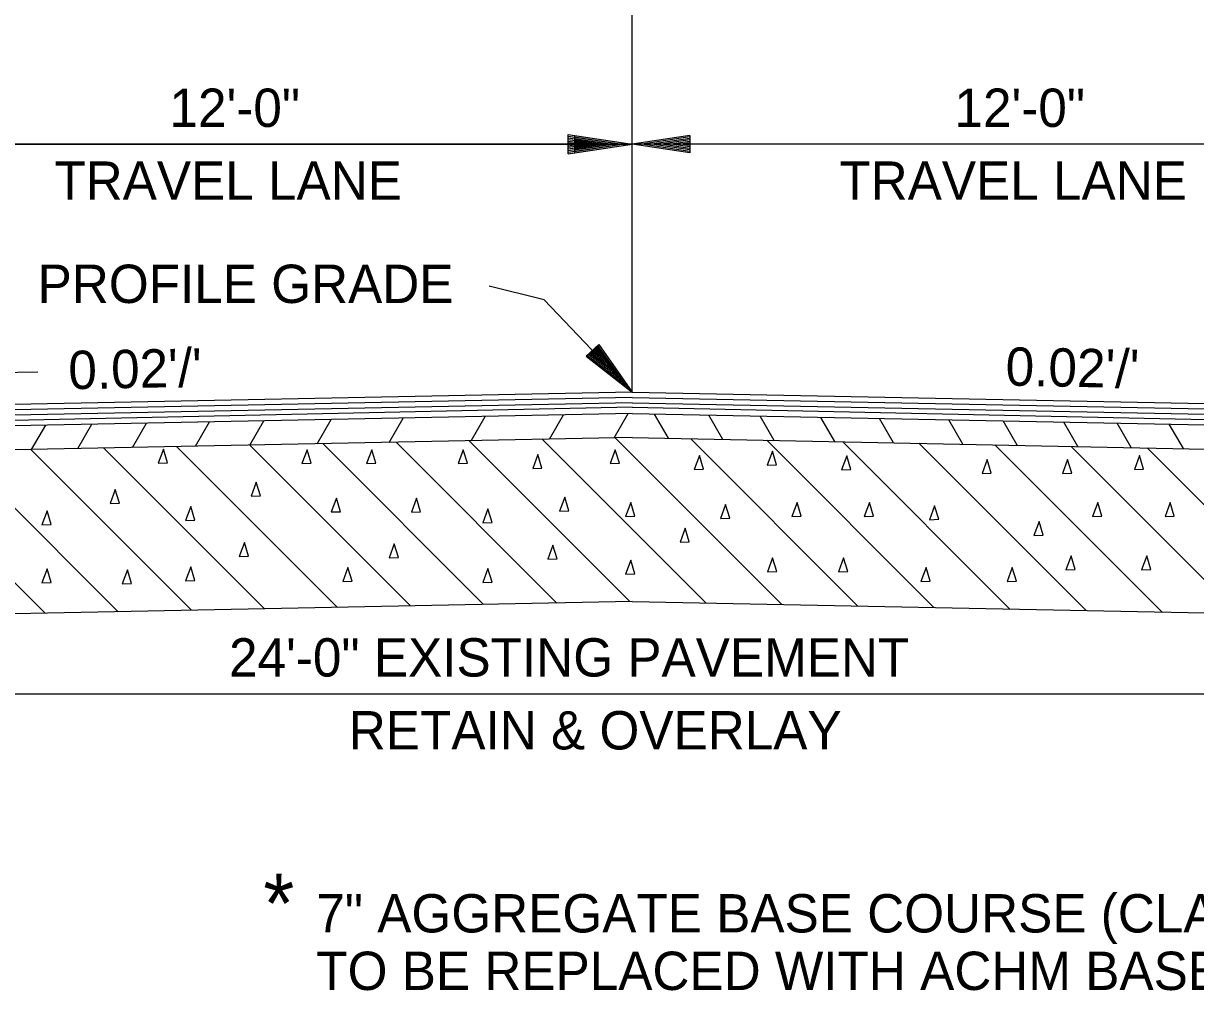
# Model space of a CAD drawing. Extents: x 634177 to 635904, y 289936 to 290970.
# Drawn here: x 635841.15 to 635859.5, y 290602.95 to 290618.08 of the extents above; entities that cross this region are included whole.
import ezdxf

# ---------------------------------------------------------------- set-up
doc = ezdxf.new("R2010")
doc.units = 0
for name, color, linetype in [('1', 7, 'Continuous'), ('4', 7, 'Continuous'), ('Default', 7, 'Continuous'), ('Level 13', 7, 'Continuous')]:
    doc.layers.add(name, color=color, linetype=linetype)

msp = doc.modelspace()

# ---------------------------------------------------------------- linework, layer by layer
at = {"layer": '1'}
for p, q in [((635845.84, 290611.506), (635848.354, 290608.991)), ((635846.984, 290611.529), (635849.498, 290609.014)), ((635848.127, 290611.552), (635850.642, 290609.037)), ((635849.271, 290611.575), (635851.831, 290609.015)), ((635850.415, 290611.597), (635853.022, 290608.991)), ((635851.595, 290611.584), (635854.212, 290608.967)), ((635852.785, 290611.56), (635855.403, 290608.943)), ((635853.976, 290611.537), (635856.593, 290608.919)), ((635855.167, 290611.513), (635857.784, 290608.896)), ((635838.977, 290611.368), (635841.491, 290608.854)), ((635840.121, 290611.391), (635842.635, 290608.877)), ((635841.265, 290611.414), (635843.779, 290608.9)), ((635842.41, 290611.435), (635844.923, 290608.923)), ((635843.552, 290611.46), (635846.067, 290608.945)), ((635844.696, 290611.483), (635847.21, 290608.968)), ((635856.357, 290611.489), (635858.974, 290608.872)), ((635857.548, 290611.465), (635860.165, 290608.848)), ((635858.738, 290611.441), (635861.355, 290608.824))]:
    msp.add_line(p, q, dxfattribs=at)
at = {"layer": '4'}
for points in [[(635843.342, 290611.422), (635843.262, 290611.203), (635843.407, 290611.208), (635843.342, 290611.422)], [(635845.59, 290611.413), (635845.509, 290611.195), (635845.655, 290611.2), (635845.59, 290611.413)], [(635846.603, 290611.413), (635846.523, 290611.195), (635846.668, 290611.2), (635846.603, 290611.413)], [(635848.036, 290611.413), (635847.956, 290611.195), (635848.101, 290611.2), (635848.036, 290611.413)], [(635849.202, 290611.337), (635849.122, 290611.118), (635849.267, 290611.124), (635849.202, 290611.337)], [(635850.415, 290611.413), (635850.335, 290611.195), (635850.48, 290611.2), (635850.415, 290611.413)], [(635851.731, 290611.324), (635851.651, 290611.105), (635851.796, 290611.11), (635851.731, 290611.324)], [(635852.873, 290611.391), (635852.792, 290611.172), (635852.938, 290611.178), (635852.873, 290611.391)], [(635854.039, 290611.315), (635853.958, 290611.096), (635854.104, 290611.101), (635854.039, 290611.315)], [(635858.62, 290611.321), (635858.54, 290611.103), (635858.685, 290611.108), (635858.62, 290611.321)], [(635856.235, 290611.257), (635856.155, 290611.038), (635856.3, 290611.044), (635856.235, 290611.257)], [(635857.494, 290611.257), (635857.414, 290611.038), (635857.559, 290611.044), (635857.494, 290611.257)], [(635842.588, 290610.79), (635842.508, 290610.571), (635842.653, 290610.577), (635842.588, 290610.79)], [(635844.795, 290610.905), (635844.715, 290610.686), (635844.86, 290610.692), (635844.795, 290610.905)], [(635846.049, 290610.656), (635845.969, 290610.438), (635846.114, 290610.443), (635846.049, 290610.656)], [(635847.303, 290610.654), (635847.223, 290610.435), (635847.368, 290610.441), (635847.303, 290610.654)], [(635849.623, 290610.671), (635849.542, 290610.452), (635849.688, 290610.457), (635849.623, 290610.671)], [(635850.657, 290610.587), (635850.577, 290610.368), (635850.722, 290610.374), (635850.657, 290610.587)], [(635853.26, 290610.587), (635853.18, 290610.368), (635853.325, 290610.374), (635853.26, 290610.587)], [(635854.393, 290610.587), (635854.313, 290610.368), (635854.458, 290610.374), (635854.393, 290610.587)], [(635857.966, 290610.587), (635857.886, 290610.368), (635858.031, 290610.374), (635857.966, 290610.587)], [(635859.1, 290610.587), (635859.02, 290610.368), (635859.165, 290610.374), (635859.1, 290610.587)], [(635841.52, 290610.456), (635841.44, 290610.237), (635841.585, 290610.243), (635841.52, 290610.456)], [(635843.77, 290610.523), (635843.69, 290610.304), (635843.835, 290610.309), (635843.77, 290610.523)], [(635848.421, 290610.487), (635848.341, 290610.268), (635848.486, 290610.274), (635848.421, 290610.487)], [(635852.142, 290610.554), (635852.062, 290610.335), (635852.207, 290610.34), (635852.142, 290610.554)], [(635855.413, 290610.537), (635855.333, 290610.318), (635855.478, 290610.324), (635855.413, 290610.537)], [(635857.048, 290610.287), (635856.968, 290610.068), (635857.113, 290610.073), (635857.048, 290610.287)], [(635851.508, 290610.186), (635851.428, 290609.968), (635851.573, 290609.973), (635851.508, 290610.186)], [(635844.609, 290609.96), (635844.529, 290609.741), (635844.674, 290609.747), (635844.609, 290609.96)], [(635846.955, 290609.941), (635846.875, 290609.722), (635847.02, 290609.728), (635846.955, 290609.941)], [(635849.439, 290609.919), (635849.359, 290609.7), (635849.504, 290609.706), (635849.439, 290609.919)], [(635850.657, 290609.686), (635850.577, 290609.467), (635850.722, 290609.472), (635850.657, 290609.686)], [(635852.877, 290609.719), (635852.796, 290609.5), (635852.942, 290609.506), (635852.877, 290609.719)], [(635853.988, 290609.719), (635853.908, 290609.5), (635854.053, 290609.506), (635853.988, 290609.719)], [(635857.549, 290609.752), (635857.469, 290609.533), (635857.614, 290609.539), (635857.549, 290609.752)], [(635858.734, 290609.752), (635858.653, 290609.533), (635858.798, 290609.539), (635858.734, 290609.752)], [(635841.52, 290609.55), (635841.44, 290609.331), (635841.585, 290609.336), (635841.52, 290609.55)], [(635842.779, 290609.531), (635842.698, 290609.312), (635842.844, 290609.317), (635842.779, 290609.531)], [(635843.77, 290609.578), (635843.69, 290609.359), (635843.835, 290609.365), (635843.77, 290609.578)], [(635846.23, 290609.569), (635846.15, 290609.35), (635846.295, 290609.355), (635846.23, 290609.569)], [(635848.421, 290609.552), (635848.341, 290609.333), (635848.486, 290609.339), (635848.421, 290609.552)], [(635855.279, 290609.569), (635855.199, 290609.35), (635855.344, 290609.355), (635855.279, 290609.569)], [(635856.629, 290609.569), (635856.549, 290609.35), (635856.694, 290609.355), (635856.629, 290609.569)]]:
    msp.add_lwpolyline(points, dxfattribs=at)
at = {"layer": 'Default'}
for p, q in [((635850.678, 290612.314), (635850.678, 290618.287)), ((635849.677, 290616.343), (635850.677, 290616.193)), ((635849.677, 290616.043), (635849.677, 290616.343)), ((635849.677, 290616.318), (635850.51, 290616.193)), ((635849.677, 290616.293), (635850.338, 290616.193)), ((635849.677, 290616.267), (635850.172, 290616.193)), ((635849.774, 290616.328), (635850.674, 290616.193)), ((635849.774, 290616.328), (635849.774, 290616.058)), ((635849.774, 290616.306), (635850.524, 290616.193)), ((635849.774, 290616.282), (635850.369, 290616.193)), ((635851.581, 290616.328), (635850.681, 290616.193)), ((635851.581, 290616.306), (635850.832, 290616.193)), ((635851.581, 290616.282), (635850.987, 290616.193)), ((635851.581, 290616.328), (635851.581, 290616.058)), ((635850.678, 290616.193), (635838.678, 290616.193)), ((635838.678, 290616.193), (635850.678, 290616.193)), ((635849.677, 290616.242), (635850.002, 290616.193)), ((635849.677, 290616.217), (635849.835, 290616.193)), ((635849.677, 290616.043), (635850.677, 290616.193)), ((635849.677, 290616.145), (635850.002, 290616.193)), ((635849.677, 290616.093), (635850.338, 290616.193)), ((635849.677, 290616.068), (635850.51, 290616.193)), ((635849.677, 290616.119), (635850.172, 290616.193)), ((635849.677, 290616.169), (635849.835, 290616.193)), ((635849.774, 290616.26), (635850.219, 290616.193)), ((635849.774, 290616.236), (635850.067, 290616.193)), ((635849.774, 290616.214), (635849.917, 290616.193)), ((635849.774, 290616.058), (635850.674, 290616.193)), ((635849.774, 290616.149), (635850.067, 290616.193)), ((635849.774, 290616.103), (635850.369, 290616.193)), ((635849.774, 290616.081), (635850.524, 290616.193)), ((635849.774, 290616.126), (635850.219, 290616.193)), ((635849.774, 290616.172), (635849.917, 290616.193)), ((635862.678, 290616.193), (635850.678, 290616.193)), ((635851.581, 290616.058), (635850.681, 290616.193)), ((635851.581, 290616.081), (635850.832, 290616.193)), ((635851.581, 290616.103), (635850.987, 290616.193)), ((635851.581, 290616.26), (635851.137, 290616.193)), ((635851.581, 290616.126), (635851.137, 290616.193)), ((635851.581, 290616.236), (635851.289, 290616.193)), ((635851.581, 290616.149), (635851.289, 290616.193)), ((635851.581, 290616.214), (635851.439, 290616.193)), ((635851.581, 290616.172), (635851.439, 290616.193)), ((635849.96, 290612.874), (635850.156, 290613.06)), ((635850.074, 290612.981), (635850.156, 290612.864)), ((635850.09, 290612.997), (635850.259, 290612.754)), ((635850.106, 290613.014), (635850.364, 290612.645)), ((635850.123, 290613.028), (635850.467, 290612.535)), ((635850.139, 290613.045), (635850.574, 290612.424)), ((635850.156, 290613.06), (635850.678, 290612.314)), ((635849.96, 290612.874), (635850.678, 290612.314)), ((635849.976, 290612.89), (635850.574, 290612.424)), ((635849.993, 290612.905), (635850.467, 290612.535)), ((635850.009, 290612.921), (635850.364, 290612.645)), ((635850.026, 290612.937), (635850.259, 290612.754)), ((635850.043, 290612.953), (635850.156, 290612.864)), ((635841.376, 290612.628), (635839.919, 290612.599)), ((635850.678, 290612.314), (635836.678, 290612.034)), ((635850.678, 290612.231), (635836.678, 290611.951)), ((635850.678, 290612.314), (635864.678, 290612.034)), ((635850.678, 290612.231), (635864.678, 290611.951)), ((635850.678, 290612.078), (635836.601, 290611.779)), ((635850.678, 290612.148), (635836.64, 290611.867)), ((635850.678, 290612.148), (635839.68, 290611.928)), ((635850.678, 290612.148), (635864.678, 290611.868)), ((635850.678, 290612.078), (635864.755, 290611.779)), ((635850.678, 290611.978), (635836.565, 290611.699)), ((635844.695, 290611.483), (635844.915, 290611.864)), ((635845.75, 290611.504), (635845.97, 290611.885)), ((635846.874, 290611.526), (635847.094, 290611.907)), ((635848.159, 290611.552), (635848.379, 290611.932)), ((635849.383, 290611.577), (635849.602, 290611.956)), ((635850.399, 290611.597), (635850.618, 290611.977)), ((635850.678, 290611.978), (635864.791, 290611.699)), ((635851.247, 290611.591), (635851.028, 290611.971)), ((635852.1, 290611.574), (635851.881, 290611.954)), ((635852.901, 290611.558), (635852.681, 290611.938)), ((635853.85, 290611.539), (635853.63, 290611.919)), ((635854.772, 290611.521), (635854.553, 290611.901)), ((635855.854, 290611.499), (635855.634, 290611.88)), ((635856.707, 290611.482), (635856.487, 290611.863)), ((635841.278, 290611.414), (635841.499, 290611.796)), ((635842.002, 290611.429), (635842.222, 290611.811)), ((635842.856, 290611.446), (635843.077, 290611.827)), ((635843.845, 290611.466), (635844.065, 290611.847)), ((635857.656, 290611.463), (635857.436, 290611.844)), ((635858.492, 290611.446), (635858.272, 290611.828)), ((635859.308, 290611.43), (635859.087, 290611.811)), ((635850.678, 290611.603), (635836.394, 290611.316)), ((635850.678, 290611.603), (635864.962, 290611.316)), ((635850.678, 290609.038), (635839.68, 290608.818)), ((635850.678, 290609.038), (635861.676, 290608.818)), ((635862.678, 290607.587), (635838.678, 290607.587))]:
    msp.add_line(p, q, dxfattribs=at)
msp.add_lwpolyline([(635850.678, 290612.314), (635849.3, 290613.758), (635848.443, 290613.971)], dxfattribs=at)

# ---------------------------------------------------------------- texts
for s, p in [('12\'-0"', (635843.437, 290616.463)), ('12\'-0"', (635855.724, 290616.463)), ('TRAVEL LANE', (635841.635, 290615.323)), ('TRAVEL LANE', (635853.922, 290615.323)), ('PROFILE GRADE', (635841.373, 290613.708)), ('24\'-0" EXISTING PAVEMENT', (635844.369, 290607.863)), ('RETAIN & OVERLAY', (635846.244, 290606.723))]:
    msp.add_text(s, height=0.6, dxfattribs=at).set_placement(p)
for rotation, p in [(1.1458, (635841.86, 290612.358)), (358.8542, (635856.52, 290612.417))]:
    msp.add_text("0.02'/'", height=0.6, rotation=rotation, dxfattribs=at).set_placement(p)
at = {"layer": 'Level 13'}
for s, height, p in [('*', 0.931, (635844.906, 290603.849)), ('7" AGGREGATE BASE COURSE (CLASS 7)', 0.6, (635845.735, 290603.859)), ('TO BE REPLACED WITH ACHM BASE COURSE', 0.6, (635845.735, 290602.959))]:
    msp.add_text(s, height=height, dxfattribs=at).set_placement(p)

doc.saveas('drawing.dxf')
